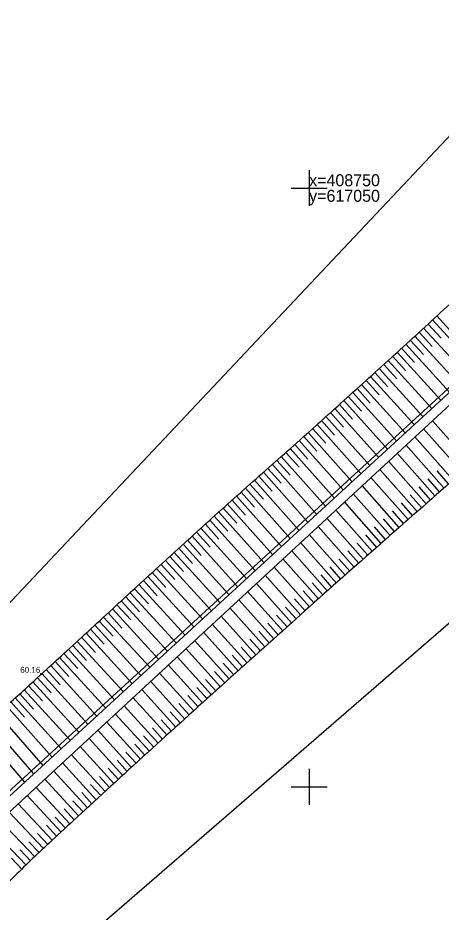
# Model space of a CAD drawing. Extents: x 616607 to 617499, y 408385 to 409695.
# Drawn here: x 617025.7 to 617061, y 408689.5 to 408764.2 of the extents above; entities that cross this region are included whole.
import ezdxf

# ---------------------------------------------------------------- set-up
doc = ezdxf.new("R2010")
doc.units = 0
for name, color, linetype in [('GEOD_ELEM_####_####_#', 7, 'Continuous'), ('GEOD_KORD_####_TKST_#', 7, 'Continuous'), ('HIDG_GRAV_####_####_#', 7, 'Continuous'), ('RAMI_UZMR_####_####_#', 7, 'Continuous'), ('RELJ_AATZ_####_TKST_#', 7, 'Continuous'), ('RELJ_ELEM_####_####_#', 7, 'Continuous'), ('RELJ_NOGA_####_####_#', 7, 'Continuous'), ('ROBZ_IERR_####_####_#', 7, 'Continuous')]:
    doc.layers.add(name, color=color, linetype=linetype)

# ---------------------------------------------------------------- blocks, each defined once
blk = doc.blocks.new('PKT')
at = {"layer": 'RELJ_ELEM_####_####_#'}
blk.add_circle((0, 0), 0.05, dxfattribs=at)
blk = doc.blocks.new('KRUSTS')
at = {"layer": 'GEOD_ELEM_####_####_#'}
for p, q in [((0, 1.5), (0, 0)), ((-1.5, 0), (0, 0)), ((0, 0), (0, -1.5)), ((0, 0), (1.5, 0))]:
    blk.add_line(p, q, dxfattribs=at)

msp = doc.modelspace()

# ---------------------------------------------------------------- linework, layer by layer
at = {"layer": 'HIDG_GRAV_####_####_#'}
msp.add_lwpolyline([(616957.708, 408604.801), (616964.717, 408618.582), (616997.814, 408672.816), (617082.506, 408751.106), (617088.497, 408760.889), (617116.937, 408835.934), (617137.451, 408884.548), (617152.78, 408924.733), (617163.79, 408955.542), (617160.997, 408956.152), (617115.742, 408836.043), (617088.001, 408760.943), (617081.506, 408751.106), (616997.147, 408673.705), (616963.717, 408618.582), (616956.708, 408604.801)], dxfattribs=at)
at = {"layer": 'RAMI_UZMR_####_####_#'}
for points in [[(617191.828, 409115.62), (617145.545, 408952.8), (617072.809, 408766.141), (616965.332, 408652.076), (616939.432, 408594.661), (616924.839, 408592.467), (616706.433, 408526.081), (616666.426, 408467.691)], [(616666.426, 408467.691), (616675.529, 408457.882), (616687.228, 408463.356), (616723.888, 408465.775), (616753.554, 408507.232), (616948.282, 408568.831), (616981.528, 408608.531), (617014.563, 408672.892), (617101.571, 408748.246), (617213.472, 409074.039)]]:
    msp.add_lwpolyline(points, dxfattribs=at)
at = {"layer": 'RELJ_NOGA_####_####_#'}
for p, q in [((617060.659, 408739.322), (617061.759, 408738.128)), ((617060.907, 408739.551), (617060.907, 408739.551)), ((617059.803, 408738.536), (617059.804, 408738.535)), ((617059.923, 408738.646), (617061.021, 408737.45)), ((617060.171, 408738.874), (617060.171, 408738.874)), ((617060.291, 408738.984), (617063.953, 408735)), ((617060.539, 408739.212), (617060.54, 408739.212)), ((617059.066, 408737.86), (617059.067, 408737.859)), ((617059.186, 408737.97), (617060.283, 408736.773)), ((617059.435, 408738.198), (617059.435, 408738.198)), ((617059.554, 408738.307), (617063.211, 408734.32)), ((617058.328, 408737.185), (617058.329, 408737.184)), ((617058.448, 408737.294), (617059.544, 408736.096)), ((617058.697, 408737.522), (617058.697, 408737.522)), ((617058.817, 408737.632), (617062.47, 408733.639)), ((617057.34, 408736.283), (617060.989, 408732.281)), ((617057.59, 408736.51), (617057.591, 408736.51)), ((617057.71, 408736.62), (617058.805, 408735.42)), ((617057.959, 408736.847), (617057.959, 408736.847)), ((617058.079, 408736.957), (617061.729, 408732.959)), ((617056.601, 408735.61), (617060.247, 408731.6)), ((617056.851, 408735.837), (617056.851, 408735.836)), ((617056.971, 408735.946), (617058.065, 408734.744)), ((617057.22, 408736.173), (617057.221, 408736.173)), ((617055.741, 408734.828), (617055.741, 408734.828)), ((617055.861, 408734.937), (617059.507, 408730.921)), ((617056.111, 408735.164), (617056.112, 408735.163)), ((617056.231, 408735.273), (617057.325, 408734.07)), ((617056.481, 408735.5), (617056.481, 408735.5)), ((617055, 408734.156), (617055, 408734.156)), ((617055.12, 408734.265), (617058.767, 408730.242)), ((617055.37, 408734.492), (617055.371, 408734.491)), ((617055.491, 408734.601), (617056.584, 408733.395)), ((617054.259, 408733.485), (617054.259, 408733.485)), ((617054.379, 408733.594), (617058.027, 408729.563)), ((617054.629, 408733.821), (617054.63, 408733.82)), ((617054.75, 408733.929), (617055.843, 408732.721)), ((617053.266, 408732.588), (617054.361, 408731.375)), ((617053.517, 408732.815), (617053.517, 408732.814)), ((617053.637, 408732.923), (617057.287, 408728.884)), ((617053.888, 408733.15), (617053.888, 408733.149)), ((617054.008, 408733.259), (617055.102, 408732.048)), ((617052.403, 408731.81), (617052.403, 408731.809)), ((617052.523, 408731.919), (617053.618, 408730.702)), ((617052.774, 408732.145), (617052.774, 408732.145)), ((617052.895, 408732.253), (617056.547, 408728.204)), ((617053.145, 408732.48), (617053.146, 408732.479)), ((617051.659, 408731.142), (617051.659, 408731.141)), ((617051.78, 408731.25), (617052.875, 408730.029)), ((617052.031, 408731.476), (617052.031, 408731.475)), ((617052.152, 408731.584), (617055.805, 408727.524)), ((617050.914, 408730.474), (617050.915, 408730.474)), ((617051.035, 408730.583), (617052.131, 408729.358)), ((617051.287, 408730.808), (617051.287, 408730.808)), ((617051.407, 408730.916), (617055.062, 408726.843)), ((617063.501, 408726.958), (617060.29, 408730.569)), ((617049.916, 408729.583), (617053.577, 408725.48)), ((617050.168, 408729.808), (617050.169, 408729.807)), ((617050.29, 408729.916), (617051.386, 408728.687)), ((617050.541, 408730.141), (617050.542, 408730.141)), ((617050.662, 408730.249), (617054.318, 408726.16)), ((617062.754, 408726.294), (617059.556, 408729.89)), ((617049.049, 408728.81), (617049.049, 408728.81)), ((617049.17, 408728.918), (617052.836, 408724.8)), ((617049.422, 408729.142), (617049.423, 408729.142)), ((617049.543, 408729.25), (617050.642, 408728.017)), ((617049.795, 408729.475), (617049.796, 408729.475)), ((617062.006, 408725.63), (617058.824, 408729.214)), ((617048.302, 408728.145), (617048.302, 408728.145)), ((617048.423, 408728.253), (617052.096, 408724.121)), ((617048.675, 408728.477), (617048.676, 408728.477)), ((617048.796, 408728.585), (617049.898, 408727.348)), ((617061.258, 408724.966), (617058.092, 408728.537)), ((617047.554, 408727.481), (617047.555, 408727.48)), ((617047.676, 408727.589), (617051.36, 408723.445)), ((617047.928, 408727.813), (617047.929, 408727.812)), ((617048.049, 408727.921), (617049.153, 408726.68)), ((617060.51, 408724.303), (617057.36, 408727.86)), ((617046.555, 408726.592), (617047.664, 408725.344)), ((617046.807, 408726.816), (617046.807, 408726.816)), ((617046.928, 408726.924), (617050.622, 408722.769)), ((617047.181, 408727.148), (617047.181, 408727.148)), ((617047.302, 408727.256), (617048.409, 408726.012)), ((617059.761, 408723.64), (617056.628, 408727.183)), ((617045.686, 408725.82), (617045.687, 408725.819)), ((617045.807, 408725.928), (617046.92, 408724.676)), ((617046.06, 408726.152), (617046.06, 408726.152)), ((617046.181, 408726.26), (617049.885, 408722.093)), ((617046.433, 408726.484), (617046.434, 408726.483)), ((617058.263, 408722.315), (617055.159, 408725.825)), ((617059.012, 408722.978), (617055.893, 408726.504)), ((617061.632, 408725.298), (617060.681, 408726.371)), ((617044.939, 408725.155), (617044.94, 408725.154)), ((617045.06, 408725.263), (617046.177, 408724.008)), ((617045.312, 408725.487), (617045.313, 408725.487)), ((617045.434, 408725.595), (617049.148, 408721.417)), ((617057.514, 408721.653), (617054.424, 408725.146)), ((617060.884, 408724.634), (617059.936, 408725.703)), ((617044.192, 408724.49), (617044.193, 408724.489)), ((617044.313, 408724.598), (617045.434, 408723.341)), ((617044.565, 408724.822), (617044.566, 408724.822)), ((617044.687, 408724.93), (617048.415, 408720.743)), ((617056.765, 408720.99), (617053.69, 408724.467)), ((617059.387, 408723.309), (617058.449, 408724.369)), ((617060.136, 408723.971), (617059.193, 408725.036)), ((617043.194, 408723.599), (617046.951, 408719.401)), ((617043.446, 408723.824), (617043.447, 408723.823)), ((617043.567, 408723.932), (617044.692, 408722.673)), ((617043.819, 408724.157), (617043.819, 408724.157)), ((617043.94, 408724.265), (617047.681, 408720.07)), ((617056.016, 408720.328), (617052.955, 408723.788)), ((617058.637, 408722.646), (617057.704, 408723.702)), ((617042.449, 408722.932), (617046.219, 408718.729)), ((617042.701, 408723.157), (617042.701, 408723.156)), ((617042.822, 408723.265), (617043.95, 408722.005)), ((617043.073, 408723.491), (617043.073, 408723.49)), ((617055.267, 408719.665), (617052.221, 408723.109)), ((617057.888, 408721.984), (617056.959, 408723.034)), ((617041.585, 408722.155), (617041.585, 408722.155)), ((617041.705, 408722.264), (617045.489, 408718.059)), ((617041.956, 408722.49), (617041.957, 408722.489)), ((617042.077, 408722.598), (617043.209, 408721.336)), ((617042.328, 408722.823), (617042.329, 408722.823)), ((617054.518, 408719.003), (617051.486, 408722.43)), ((617057.139, 408721.321), (617056.215, 408722.367)), ((617040.842, 408721.486), (617040.842, 408721.486)), ((617040.962, 408721.595), (617044.757, 408717.388)), ((617041.213, 408721.821), (617041.214, 408721.82)), ((617041.333, 408721.929), (617042.47, 408720.667)), ((617053.769, 408718.34), (617050.75, 408721.75)), ((617056.39, 408720.659), (617055.47, 408721.7)), ((617039.85, 408720.588), (617040.995, 408719.327)), ((617040.1, 408720.815), (617040.1, 408720.815)), ((617040.22, 408720.924), (617044.029, 408716.719)), ((617040.471, 408721.151), (617040.471, 408721.15)), ((617040.591, 408721.259), (617041.732, 408719.998)), ((617053.02, 408717.677), (617050.013, 408721.069)), ((617055.641, 408719.996), (617054.725, 408721.032)), ((617039.11, 408719.915), (617040.257, 408718.655)), ((617039.36, 408720.143), (617039.36, 408720.142)), ((617039.48, 408720.252), (617043.297, 408716.048)), ((617039.73, 408720.479), (617039.731, 408720.478)), ((617052.272, 408717.013), (617049.279, 408720.39)), ((617054.892, 408719.334), (617053.981, 408720.365)), ((617038.251, 408719.133), (617038.251, 408719.132)), ((617038.371, 408719.242), (617039.519, 408717.982)), ((617038.62, 408719.47), (617038.62, 408719.469)), ((617038.74, 408719.579), (617042.565, 408715.376)), ((617038.99, 408719.806), (617038.991, 408719.805)), ((617051.524, 408716.35), (617048.542, 408719.708)), ((617054.143, 408718.671), (617053.236, 408719.697)), ((617037.512, 408718.459), (617037.513, 408718.458)), ((617037.632, 408718.568), (617038.782, 408717.308)), ((617037.881, 408718.796), (617037.881, 408718.796)), ((617038.001, 408718.905), (617041.834, 408714.706)), ((617050.777, 408715.685), (617047.805, 408719.027)), ((617052.646, 408717.345), (617051.746, 408718.36)), ((617053.394, 408718.008), (617052.491, 408719.029)), ((617036.774, 408717.784), (617036.775, 408717.783)), ((617036.894, 408717.893), (617038.045, 408716.634)), ((617037.143, 408718.121), (617037.143, 408718.121)), ((617037.263, 408718.231), (617041.101, 408714.033)), ((617049.283, 408714.355), (617046.331, 408717.665)), ((617050.029, 408715.021), (617047.068, 408718.346)), ((617051.898, 408716.682), (617051.001, 408717.691)), ((617035.788, 408716.88), (617039.631, 408712.684)), ((617036.037, 408717.108), (617036.037, 408717.108)), ((617036.156, 408717.218), (617037.309, 408715.959)), ((617036.405, 408717.446), (617036.405, 408717.446)), ((617036.525, 408717.556), (617040.368, 408713.36)), ((617048.537, 408713.689), (617045.593, 408716.983)), ((617051.15, 408716.018), (617050.257, 408717.023)), ((617035.051, 408716.204), (617038.898, 408712.012)), ((617035.299, 408716.433), (617035.3, 408716.432)), ((617035.419, 408716.542), (617036.573, 408715.285)), ((617035.668, 408716.771), (617035.668, 408716.77)), ((617047.792, 408713.022), (617044.856, 408716.301)), ((617050.403, 408715.353), (617049.513, 408716.353)), ((617034.194, 408715.419), (617034.194, 408715.418)), ((617034.314, 408715.528), (617038.161, 408711.336)), ((617034.563, 408715.757), (617034.563, 408715.756)), ((617034.682, 408715.866), (617035.836, 408714.609)), ((617034.931, 408716.095), (617034.931, 408716.094)), ((617047.047, 408712.355), (617044.121, 408715.622)), ((617049.656, 408714.688), (617048.769, 408715.683)), ((617033.457, 408714.742), (617033.458, 408714.742)), ((617033.577, 408714.852), (617037.424, 408710.66)), ((617033.826, 408715.08), (617033.827, 408715.08)), ((617033.945, 408715.19), (617035.1, 408713.932)), ((617046.302, 408711.688), (617043.385, 408714.941)), ((617048.91, 408714.022), (617048.025, 408715.012)), ((617032.721, 408714.066), (617032.721, 408714.066)), ((617032.84, 408714.176), (617036.688, 408709.984)), ((617033.089, 408714.404), (617033.09, 408714.404)), ((617033.209, 408714.514), (617034.363, 408713.256)), ((617045.558, 408711.02), (617042.648, 408714.26)), ((617048.164, 408713.356), (617047.283, 408714.342)), ((617031.735, 408713.162), (617032.889, 408711.904)), ((617031.984, 408713.39), (617031.984, 408713.39)), ((617032.103, 408713.5), (617035.951, 408709.308)), ((617032.352, 408713.728), (617032.353, 408713.727)), ((617032.472, 408713.838), (617033.626, 408712.58)), ((617044.814, 408710.352), (617041.911, 408713.579)), ((617047.419, 408712.689), (617046.54, 408713.671)), ((617030.879, 408712.376), (617030.879, 408712.375)), ((617030.998, 408712.486), (617032.152, 408711.227)), ((617031.247, 408712.714), (617031.247, 408712.714)), ((617031.367, 408712.824), (617035.214, 408708.631)), ((617031.616, 408713.052), (617031.616, 408713.051)), ((617044.071, 408709.683), (617041.177, 408712.9)), ((617046.675, 408712.022), (617045.798, 408712.999)), ((617030.141, 408711.7), (617030.142, 408711.7)), ((617030.261, 408711.81), (617031.414, 408710.551)), ((617030.51, 408712.038), (617030.51, 408712.038)), ((617030.63, 408712.148), (617034.474, 408707.953)), ((617043.327, 408709.014), (617040.44, 408712.219)), ((617045.186, 408710.686), (617044.314, 408711.656)), ((617045.93, 408711.354), (617045.056, 408712.328)), ((617029.404, 408711.025), (617029.404, 408711.024)), ((617029.524, 408711.135), (617030.676, 408709.875)), ((617029.773, 408711.363), (617029.773, 408711.362)), ((617029.892, 408711.472), (617033.737, 408707.277)), ((617042.585, 408708.344), (617039.704, 408711.539)), ((617044.442, 408710.017), (617043.573, 408710.984)), ((617028.666, 408710.35), (617028.666, 408710.35)), ((617028.786, 408710.46), (617029.938, 408709.199)), ((617029.035, 408710.688), (617029.035, 408710.688)), ((617029.155, 408710.797), (617032.997, 408706.598)), ((617041.1, 408707.004), (617038.231, 408710.178)), ((617041.842, 408707.674), (617038.968, 408710.858)), ((617043.699, 408709.348), (617042.831, 408710.312)), ((617027.677, 408709.449), (617031.517, 408705.239)), ((617027.927, 408709.676), (617027.928, 408709.676)), ((617028.047, 408709.786), (617029.198, 408708.523)), ((617028.296, 408710.013), (617028.297, 408710.013)), ((617028.416, 408710.123), (617032.254, 408705.915)), ((617040.358, 408706.333), (617037.495, 408709.497)), ((617042.956, 408708.679), (617042.09, 408709.639)), ((617026.819, 408708.666), (617026.819, 408708.666)), ((617026.939, 408708.775), (617030.779, 408704.563)), ((617027.188, 408709.003), (617027.189, 408709.002)), ((617027.308, 408709.112), (617028.46, 408707.849)), ((617027.558, 408709.34), (617027.558, 408709.339)), ((617039.617, 408705.662), (617036.759, 408708.817)), ((617042.213, 408708.01), (617041.35, 408708.966)), ((617026.079, 408707.992), (617026.079, 408707.992)), ((617026.199, 408708.102), (617030.041, 408703.885)), ((617026.449, 408708.329), (617026.45, 408708.328)), ((617026.569, 408708.438), (617027.721, 408707.174)), ((617038.876, 408704.991), (617036.023, 408708.136)), ((617041.471, 408707.339), (617040.61, 408708.293)), ((617025.459, 408707.43), (617029.289, 408703.195)), ((617025.709, 408707.656), (617025.71, 408707.656)), ((617025.829, 408707.766), (617026.98, 408706.498)), ((617038.135, 408704.319), (617035.288, 408707.457)), ((617040.729, 408706.669), (617039.87, 408707.62)), ((617024.715, 408706.761), (617028.525, 408702.494)), ((617025.087, 408707.095), (617026.235, 408705.822)), ((617037.395, 408703.646), (617034.551, 408706.776)), ((617039.988, 408705.998), (617039.13, 408706.946)), ((617023.967, 408706.097), (617027.761, 408701.793)), ((617036.656, 408702.973), (617033.814, 408706.094)), ((617039.246, 408705.327), (617038.389, 408706.271)), ((617023.214, 408705.439), (617026.986, 408701.082)), ((617035.916, 408702.3), (617033.078, 408705.414)), ((617037.765, 408703.983), (617036.911, 408704.922)), ((617038.506, 408704.655), (617037.651, 408705.597)), ((617022.455, 408704.788), (617026.22, 408700.38)), ((617035.177, 408701.626), (617032.342, 408704.733)), ((617037.025, 408703.31), (617036.173, 408704.248)), ((617034.439, 408700.952), (617031.605, 408704.052)), ((617036.286, 408702.637), (617035.434, 408703.572)), ((617032.963, 408699.602), (617030.135, 408702.693)), ((617033.701, 408700.277), (617030.869, 408703.372)), ((617035.547, 408701.963), (617034.696, 408702.897)), ((617032.226, 408698.927), (617029.398, 408702.012)), ((617034.808, 408701.289), (617033.958, 408702.221)), ((617031.489, 408698.251), (617028.661, 408701.331)), ((617034.07, 408700.615), (617033.22, 408701.544)), ((617030.753, 408697.574), (617027.925, 408700.65)), ((617033.332, 408699.94), (617032.483, 408700.868)), ((617030.017, 408696.897), (617027.188, 408699.969)), ((617032.594, 408699.265), (617031.745, 408700.19)), ((617029.282, 408696.219), (617026.441, 408699.278)), ((617031.857, 408698.589), (617031.009, 408699.513)), ((617028.55, 408695.537), (617025.692, 408698.586)), ((617031.121, 408697.912), (617030.272, 408698.835)), ((617027.823, 408694.85), (617024.94, 408697.89)), ((617029.649, 408696.558), (617028.8, 408697.48)), ((617030.385, 408697.235), (617029.536, 408698.157)), ((617027.099, 408694.16), (617024.191, 408697.198)), ((617028.915, 408695.878), (617028.061, 408696.794)), ((617026.379, 408693.466), (617023.442, 408696.506)), ((617028.186, 408695.194), (617027.324, 408696.106)), ((617027.461, 408694.506), (617026.591, 408695.417)), ((617026.739, 408693.814), (617025.862, 408694.725)), ((617026.02, 408693.118), (617025.135, 408694.031))]:
    msp.add_line(p, q, dxfattribs=at)
for points in [[(616952.11, 408607.531), (616956.151, 408614.166), (616960.13, 408620.838), (616964.128, 408627.499), (616969.357, 408636.209), (616974.533, 408644.951), (616979.755, 408653.666), (616982.367, 408658.027), (616985.018, 408662.364), (616987.709, 408666.677), (616989.056, 408668.838), (616990.438, 408670.976), (616991.835, 408673.105), (616992.534, 408674.172), (616993.243, 408675.231), (616993.95, 408676.293), (616994.657, 408677.356), (616995.377, 408678.409), (616996.104, 408679.46), (616998.164, 408682.436), (617000.493, 408685.215), (617003.037, 408687.806), (617005.59, 408690.406), (617008.236, 408692.879), (617011.016, 408695.214), (617013.812, 408697.562), (617016.632, 408699.88), (617019.423, 408702.233), (617020.817, 408703.408), (617022.221, 408704.57), (617023.595, 408705.77), (617024.962, 408706.965), (617026.3, 408708.194), (617027.642, 408709.417), (617031.797, 408713.202), (617035.92, 408717.024), (617040.083, 408720.8), (617044.243, 408724.572), (617048.471, 408728.267), (617052.642, 408732.025), (617056.824, 408735.794), (617060.981, 408739.59), (617065.093, 408743.436), (617067.159, 408745.369), (617069.191, 408747.335), (617071.208, 408749.318), (617072.22, 408750.314), (617073.221, 408751.32), (617074.226, 408752.322), (617075.234, 408753.328), (617076.23, 408754.338), (617077.212, 408755.375), (617081.698, 408760.112), (617084.989, 408765.985), (617087.243, 408772.093), (617089.541, 408778.321), (617091.528, 408784.634), (617093.829, 408790.846), (617099.646, 408806.547), (617105.384, 408822.279), (617111.331, 408837.932), (617116.967, 408852.766), (617122.795, 408867.526), (617128.465, 408882.346), (617134.52, 408898.17), (617140.109, 408914.165), (617146.15, 408930), (617147.203, 408932.762), (617148.413, 408935.46), (617149.608, 408938.162), (617150.805, 408940.87), (617152.218, 408943.437), (617153.491, 408946.151), (617155.134, 408949.654), (617156.252, 408953.338), (617157.386, 408956.937), (617157.388, 408956.942), (617157.376, 408956.956), (617157.382, 408956.955), (617158.587, 408956.687), (617159.792, 408956.42), (617160.997, 408956.152)], [(617163.79, 408955.542), (617165.45, 408955.194), (617167.11, 408954.846), (617168.77, 408954.498), (617168.913, 408954.468), (617169.034, 408954.324), (617169.074, 408954.183), (617169.128, 408953.99), (617169.08, 408953.773), (617169.007, 408953.587), (617168.835, 408953.148), (617168.665, 408952.708), (617168.483, 408952.272), (617167.485, 408949.894), (617166.495, 408947.512), (617165.486, 408945.138), (617164.477, 408942.762), (617163.444, 408940.395), (617162.435, 408938.019), (617160.416, 408933.265), (617158.392, 408928.513), (617156.542, 408923.692), (617150.713, 408908.507), (617144.931, 408893.305), (617139.111, 408878.118), (617136.201, 408870.523), (617133.294, 408862.928), (617130.378, 408855.336), (617127.463, 408847.744), (617124.504, 408840.168), (617121.547, 408832.592), (617116.624, 408819.98), (617111.621, 408807.399), (617106.663, 408794.801), (617101.918, 408782.741), (617097.386, 408770.604), (617092.68, 408758.522), (617091.748, 408756.128), (617090.638, 408753.8), (617089.099, 408751.701), (617087.891, 408750.055), (617086.512, 408748.607), (617085.075, 408747.191), (617082.094, 408744.254), (617079.138, 408741.303), (617076.078, 408738.453), (617073.02, 408735.605), (617069.97, 408732.751), (617066.861, 408729.96), (617060.644, 408724.38), (617054.349, 408718.89), (617048.124, 408713.32), (617041.902, 408707.753), (617035.717, 408702.149), (617029.576, 408696.491), (617026.506, 408693.662), (617023.563, 408690.704), (617020.596, 408687.763), (617017.626, 408684.818), (617014.683, 408681.855), (617011.931, 408678.697), (617008.517, 408674.776), (617005.359, 408670.661), (617002.288, 408666.476), (616999.318, 408662.428), (616996.36, 408658.374), (616993.424, 408654.302), (616990.492, 408650.235), (616987.575, 408646.161), (616984.691, 408642.059), (616983.288, 408640.063), (616981.951, 408638.02), (616980.703, 408635.922), (616979.453, 408633.819), (616978.237, 408631.7), (616977.033, 408629.572), (616975.83, 408627.444), (616974.65, 408625.305), (616973.452, 408623.174), (616972.259, 408621.052), (616970.984, 408618.974), (616969.729, 408616.893), (616969.613, 408616.701), (616969.41, 408616.592), (616969.29, 408616.383), (616968.995, 408615.872), (616968.948, 408615.291), (616969.02, 408614.761), (616969.09, 408614.251), (616969.19, 408613.683), (616969.493, 408613.251)]]:
    msp.add_open_spline(points, degree=3, dxfattribs=at)
at = {"layer": 'ROBZ_IERR_####_####_#'}
for points in [[(617055.284, 408797.783), (617087.528, 408757.04), (616999.181, 408676.019), (616968.565, 408608.405), (616958.517, 408604.593), (616940.576, 408582.801), (616889.795, 408568.012), (616805.459, 408543.657), (616730.494, 408522.344), (616717.135, 408556.579)], [(617001.984, 408630.998), (616968.565, 408608.405), (616999.181, 408676.019), (617087.528, 408757.04), (617055.515, 408797.492)]]:
    msp.add_lwpolyline(points, dxfattribs=at)

# ---------------------------------------------------------------- block references
at = {"layer": 'GEOD_ELEM_####_####_#'}
for p in [(617050, 408750), (617050, 408700)]:
    msp.add_blockref('KRUSTS', p, dxfattribs=at)
at = {"layer": 'RELJ_ELEM_####_####_#'}
msp.add_blockref('PKT', (617027.642, 408709.417), dxfattribs=at)

# ---------------------------------------------------------------- texts
at = {"layer": 'GEOD_KORD_####_TKST_#'}
for s, p in [('x=408750', (617050, 408750.15)), ('y=617050', (617050, 408748.85))]:
    msp.add_text(s, height=1, dxfattribs=at).set_placement(p)
at = {"layer": 'RELJ_AATZ_####_TKST_#'}
msp.add_text('60.16', height=0.5, dxfattribs=at).set_placement((617025.875, 408709.518))

doc.saveas('drawing.dxf')
